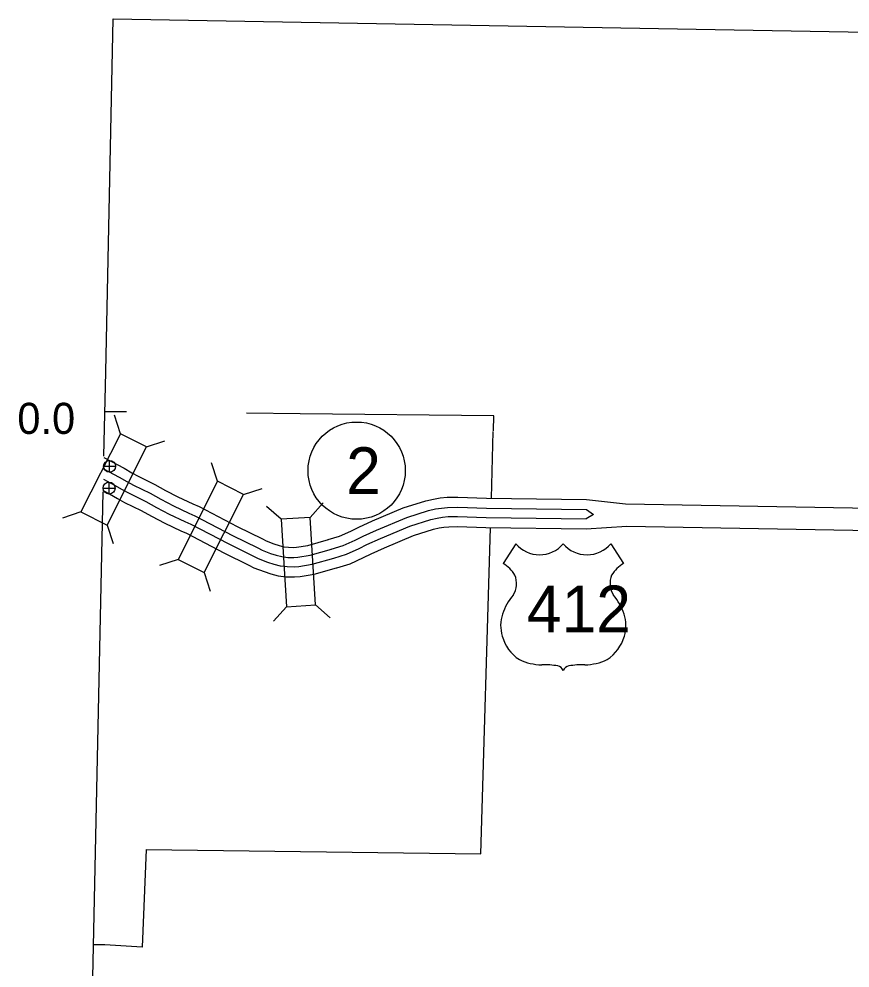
# Model space of a CAD drawing. Extents: x -939622 to -934245, y 1383184 to 1385301.
# Drawn here: x -936409.62 to -936375.77, y 1384998.75 to 1385037.38 of the extents above; entities that cross this region are included whole.
import ezdxf

# ---------------------------------------------------------------- set-up
doc = ezdxf.new("R2010")
doc.units = 0
for name, color, linetype in [('15', 7, 'Continuous'), ('2', 7, 'Continuous'), ('20', 7, 'Continuous'), ('22', 7, 'Continuous'), ('25', 7, 'Continuous'), ('26', 7, 'Continuous'), ('27', 7, 'Continuous'), ('8', 7, 'Continuous')]:
    doc.layers.add(name, color=color, linetype=linetype)

msp = doc.modelspace()

# ---------------------------------------------------------------- linework, layer by layer
at = {"layer": '15'}
for p, q in [((-936386.504, 1385017.821), (-936384.914, 1385017.645)), ((-936386.52, 1385016.621), (-936384.858, 1385016.739))]:
    msp.add_line(p, q, dxfattribs=at)
for points in [[(-936406.157, 1385019.531), (-936405.335, 1385019.088), (-936405.025, 1385018.909), (-936404.765, 1385018.77), (-936404.08, 1385018.435), (-936403.646, 1385018.189), (-936403.144, 1385017.931), (-936402.534, 1385017.642), (-936402.272, 1385017.528), (-936400.735, 1385016.724), (-936399.702, 1385016.217), (-936399.545, 1385016.133), (-936399.235, 1385016.014), (-936399.024, 1385015.946), (-936398.832, 1385015.898), (-936398.638, 1385015.872), (-936398.433, 1385015.866), (-936398.315, 1385015.878), (-936397.848, 1385015.95), (-936397.007, 1385016.188)], [(-936406.167, 1385019.068), (-936405.537, 1385018.728), (-936405.226, 1385018.548), (-936404.953, 1385018.403), (-936404.272, 1385018.07), (-936403.842, 1385017.826), (-936403.327, 1385017.561), (-936402.705, 1385017.266), (-936402.45, 1385017.155), (-936400.921, 1385016.356), (-936399.89, 1385015.85), (-936399.717, 1385015.757), (-936399.372, 1385015.625), (-936399.137, 1385015.549), (-936398.91, 1385015.492), (-936398.671, 1385015.46), (-936398.418, 1385015.453), (-936398.263, 1385015.469), (-936397.76, 1385015.547), (-936396.895, 1385015.791)], [(-936406.176, 1385018.651), (-936405.721, 1385018.401), (-936405.408, 1385018.221), (-936405.124, 1385018.069), (-936404.447, 1385017.738), (-936404.02, 1385017.496), (-936403.494, 1385017.225), (-936402.86, 1385016.925), (-936402.612, 1385016.817), (-936401.091, 1385016.021), (-936400.062, 1385015.517), (-936399.873, 1385015.416), (-936399.497, 1385015.271), (-936399.241, 1385015.188), (-936398.98, 1385015.123), (-936398.701, 1385015.086), (-936398.405, 1385015.078), (-936398.215, 1385015.097), (-936397.68, 1385015.18), (-936396.793, 1385015.43)], [(-936406.186, 1385018.186), (-936405.923, 1385018.042), (-936405.608, 1385017.86), (-936405.312, 1385017.702), (-936404.639, 1385017.373), (-936404.216, 1385017.133), (-936403.676, 1385016.855), (-936403.031, 1385016.549), (-936402.79, 1385016.444), (-936401.277, 1385015.653), (-936400.25, 1385015.15), (-936400.045, 1385015.04), (-936399.634, 1385014.882), (-936399.355, 1385014.792), (-936399.058, 1385014.717), (-936398.733, 1385014.674), (-936398.39, 1385014.665), (-936398.163, 1385014.687), (-936397.592, 1385014.776), (-936396.681, 1385015.033)], [(-936397.021, 1385016.184), (-936396.559, 1385016.326), (-936396.105, 1385016.534), (-936395.782, 1385016.694), (-936395.216, 1385016.951), (-936393.97, 1385017.477), (-936393.05, 1385017.766), (-936392.738, 1385017.838), (-936392.468, 1385017.88), (-936392.183, 1385017.908), (-936391.745, 1385017.915), (-936390.572, 1385017.872), (-936386.504, 1385017.821)], [(-936396.899, 1385015.79), (-936396.411, 1385015.94), (-936395.928, 1385016.162), (-936395.605, 1385016.321), (-936395.05, 1385016.573), (-936393.827, 1385017.089), (-936392.942, 1385017.368), (-936392.66, 1385017.432), (-936392.415, 1385017.471), (-936392.159, 1385017.496), (-936391.749, 1385017.502), (-936390.582, 1385017.46), (-936386.51, 1385017.409)], [(-936384.914, 1385017.638), (-936368.742, 1385017.351)], [(-936396.789, 1385015.431), (-936396.277, 1385015.589), (-936395.766, 1385015.824), (-936395.445, 1385015.982), (-936394.9, 1385016.229), (-936393.698, 1385016.737), (-936392.844, 1385017.005), (-936392.589, 1385017.064), (-936392.368, 1385017.098), (-936392.138, 1385017.121), (-936391.754, 1385017.127), (-936390.591, 1385017.085), (-936386.514, 1385017.034)], [(-936386.51, 1385017.409), (-936386.216, 1385017.211), (-936386.514, 1385017.034)], [(-936396.668, 1385015.037), (-936396.13, 1385015.202), (-936395.589, 1385015.451), (-936395.268, 1385015.61), (-936394.734, 1385015.852), (-936393.555, 1385016.349), (-936392.736, 1385016.607), (-936392.511, 1385016.659), (-936392.315, 1385016.689), (-936392.114, 1385016.709), (-936391.758, 1385016.714), (-936390.601, 1385016.672), (-936386.52, 1385016.621)], [(-936384.858, 1385016.737), (-936368.758, 1385016.451)]]:
    msp.add_lwpolyline(points, dxfattribs=at)
at = {"layer": '2'}
for points in [[(-936406.083, 1385023.012), (-936405.776, 1385037.376), (-936382.045, 1385036.957)], [(-936382.045, 1385036.957), (-936368.882, 1385036.725)], [(-936406.156, 1385019.588), (-936406.083, 1385023.012)], [(-936406.623, 1384997.73), (-936406.187, 1385018.131)]]:
    msp.add_lwpolyline(points, dxfattribs=at)
at = {"layer": '20'}
for p, q in [((-936405.484, 1385020.493), (-936405.731, 1385021.246)), ((-936404.423, 1385019.958), (-936403.671, 1385020.205)), ((-936401.53, 1385018.558), (-936401.778, 1385019.31)), ((-936400.47, 1385018.023), (-936399.717, 1385018.27)), ((-936398.941, 1385017.012), (-936399.535, 1385017.537)), ((-936397.756, 1385017.085), (-936397.231, 1385017.678)), ((-936407.09, 1385017.312), (-936407.842, 1385017.064)), ((-936406.03, 1385016.776), (-936405.782, 1385016.024)), ((-936403.136, 1385015.377), (-936403.889, 1385015.129)), ((-936402.076, 1385014.841), (-936401.828, 1385014.089)), ((-936398.723, 1385013.455), (-936399.248, 1385012.861)), ((-936397.537, 1385013.527), (-936396.944, 1385013.003))]:
    msp.add_line(p, q, dxfattribs=at)
for points in [[(-936405.484, 1385020.493), (-936407.09, 1385017.312), (-936406.03, 1385016.776), (-936404.423, 1385019.958)], [(-936401.53, 1385018.558), (-936403.136, 1385015.377), (-936402.076, 1385014.841), (-936400.47, 1385018.023)], [(-936398.941, 1385017.012), (-936398.723, 1385013.455), (-936397.537, 1385013.527), (-936397.756, 1385017.085)]]:
    msp.add_lwpolyline(points, close=True, dxfattribs=at)
at = {"layer": '22'}
for p, q in [((-936389.38, 1385016.017), (-936389.899, 1385015.214)), ((-936385.52, 1385016.017), (-936385, 1385015.214))]:
    msp.add_line(p, q, dxfattribs=at)
for centre, radius, start, end in [((-936388.413, 1385016.831), 1.264, 220.075, 319.6701), ((-936386.487, 1385016.831), 1.264, 220.3299, 319.925), ((-936390.578, 1385014.049), 1.349, 30.7809, 59.9883), ((-936384.322, 1385014.049), 1.349, 120.0117, 149.2191), ((-936390.281, 1385014.404), 0.925, 328.8105, 21.2108), ((-936384.619, 1385014.404), 0.925, 158.7892, 211.1895), ((-936387.863, 1385012.509), 2.157, 138.9565, 162.6913), ((-936387.037, 1385012.509), 2.157, 17.3087, 41.0435), ((-936388.575, 1385012.686), 1.426, 160.9576, 197.3819), ((-936386.325, 1385012.686), 1.426, 342.6181, 19.0424), ((-936388.343, 1385012.69), 1.65, 195.1074, 237.1312), ((-936386.557, 1385012.69), 1.65, 302.8688, 344.8926), ((-936388.312, 1385013.209), 2.118, 244.0771, 269.5779), ((-936386.588, 1385013.209), 2.118, 270.4221, 295.9229), ((-936388.263, 1385007.212), 3.88, 81.1942, 90.9539), ((-936387.778, 1385010.69), 0.372, 28.0342, 72.9864), ((-936387.122, 1385010.69), 0.372, 107.0136, 151.9658), ((-936386.637, 1385007.212), 3.88, 89.0461, 98.8058)]:
    msp.add_arc(centre, radius, start, end, dxfattribs=at)
at = {"layer": '26'}
for p, q in [((-936405.924, 1385018.924), (-936405.924, 1385019.411)), ((-936406.168, 1385019.168), (-936405.68, 1385019.168)), ((-936406.189, 1385018.285), (-936405.702, 1385018.285)), ((-936405.945, 1385018.041), (-936405.945, 1385018.529))]:
    msp.add_line(p, q, dxfattribs=at)
for centre in [(-936405.924, 1385019.168), (-936405.945, 1385018.285)]:
    msp.add_circle(centre, 0.244, dxfattribs=at)
at = {"layer": '27'}
msp.add_circle((-936395.865, 1385018.992), 1.98, dxfattribs=at)
at = {"layer": '8'}
for points in [[(-936405.232, 1385021.381), (-936406.128, 1385021.39)], [(-936398.166, 1385021.304), (-936400.352, 1385021.327)], [(-936390.274, 1385021.221), (-936398.166, 1385021.304)], [(-936390.293, 1385020.609), (-936390.274, 1385021.221)], [(-936390.376, 1385017.87), (-936390.306, 1385020.586)], [(-936404.437, 1385003.566), (-936390.81, 1385003.396), (-936390.411, 1385016.67)], [(-936404.437, 1385003.566), (-936404.601, 1384999.601), (-936406.126, 1384999.686)], [(-936406.126, 1384999.686), (-936406.556, 1384999.694)]]:
    msp.add_lwpolyline(points, dxfattribs=at)

# ---------------------------------------------------------------- texts
at = {"layer": '22'}
msp.add_text('412', height=1.9008, dxfattribs=at).set_placement((-936388.935, 1385012.414))
at = {"layer": '25'}
msp.add_text('0.0', height=1.2672, dxfattribs=at).set_placement((-936409.682, 1385020.487))
at = {"layer": '27'}
msp.add_text('2', height=1.901, dxfattribs=at).set_placement((-936396.291, 1385018.042))

doc.saveas('drawing.dxf')
